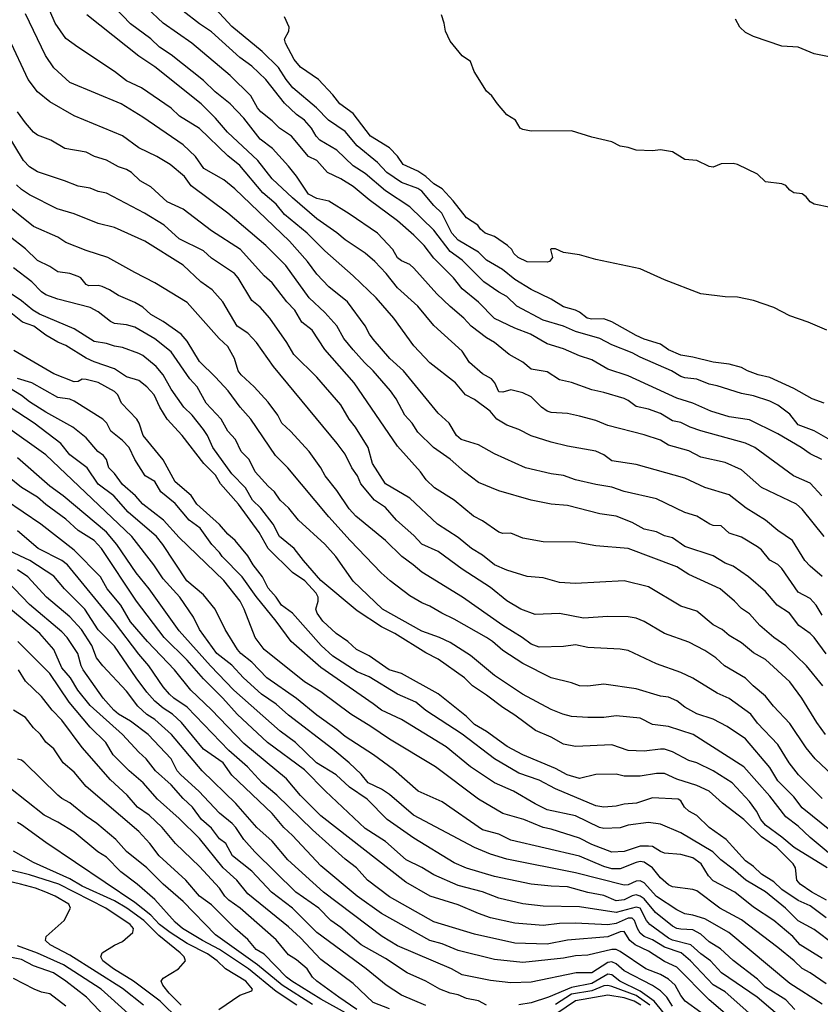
# Model space of a CAD drawing. Header units: metres. Extents: x -51132 to -49532, y -231222 to -229437.
# Tile 321 of 334: x -50186 to -50087, y -229672 to -229550. Entities that reach past the tile are written whole.
import ezdxf

# ---------------------------------------------------------------- set-up
doc = ezdxf.new("R2010")
doc.units = ezdxf.units.M
doc.layers.add('CONTOUR_INDEX', color=1, linetype='Continuous')
doc.layers.add('CONTOUR_INTER', color=3, linetype='Continuous')

msp = doc.modelspace()

# ---------------------------------------------------------------- linework, layer by layer
at = {"layer": 'CONTOUR_INDEX'}
for points, elevation in [([(-50086.62, -229604.76), (-50088.08, -229604.04), (-50089.17, -229603.26), (-50092.08, -229601.56), (-50095.58, -229599.84), (-50098.08, -229599.46), (-50100.36, -229598.76), (-50102.58, -229597.79), (-50104.58, -229597.16), (-50110.58, -229594.39), (-50113.08, -229593.59), (-50115.08, -229592.42), (-50116.58, -229591.94), (-50118.58, -229591.04), (-50120.58, -229590.42), (-50122.63, -229589.26), (-50124.58, -229588.49), (-50127.08, -229587.3), (-50129.08, -229585.27), (-50131.08, -229583.63), (-50132.18, -229582.26), (-50134.58, -229579.86), (-50135.81, -229578.26), (-50137.08, -229576.99), (-50139.08, -229575.23), (-50142.58, -229572.64), (-50144.58, -229570.97), (-50146.08, -229570.05), (-50147.73, -229569.26), (-50149.08, -229567.77), (-50150.08, -229567.25), (-50152.18, -229564.76), (-50153.67, -229563.76), (-50154.58, -229562.86), (-50155.97, -229561.76), (-50156.38, -229561.26), (-50157.21, -229559.76), (-50159.78, -229557.26), (-50164.51, -229553.26), (-50168.04, -229550.76), (-50170.08, -229548.89)], 70), ([(-50084.08, -229555.28), (-50087.58, -229554.55), (-50089.58, -229553.75), (-50091.58, -229553.61), (-50095.08, -229552.44), (-50096.08, -229551.91), (-50096.76, -229551.26), (-50097.32, -229550.26)], 75), ([(-50086.08, -229628.79), (-50087.58, -229626.76), (-50088.08, -229626.25), (-50089.47, -229625.26), (-50090.63, -229623.76), (-50092.15, -229622.76), (-50093.58, -229621.07), (-50095.7, -229619.26), (-50097.58, -229617.96), (-50098.58, -229617.58), (-50100.08, -229616.67), (-50103.58, -229615.51), (-50105.08, -229614.43), (-50106.08, -229614.2), (-50107.08, -229613.69), (-50108.58, -229613.38), (-50110.08, -229612.52), (-50112.08, -229611.75), (-50114.08, -229611.48), (-50118.08, -229610.44), (-50120.08, -229610.29), (-50122.58, -229609.78), (-50126.58, -229608.63), (-50129.08, -229607.58), (-50130.82, -229606.26), (-50132.58, -229604.7), (-50134.65, -229603.26), (-50136.58, -229601.37), (-50137.28, -229600.26), (-50138.18, -229599.26), (-50139.25, -229597.26), (-50139.94, -229596.26), (-50142.08, -229593.77), (-50143.18, -229592.76), (-50144.58, -229591.17), (-50145.73, -229589.76), (-50146.58, -229588.2), (-50148.08, -229586.56), (-50150.02, -229584.76), (-50152.9, -229580.76), (-50155.37, -229578.26), (-50160.06, -229574.26), (-50164.58, -229570.88), (-50165.44, -229569.76), (-50167.18, -229568.26), (-50168.86, -229567.26), (-50171.08, -229566.2), (-50173.08, -229564.71), (-50179.08, -229562.23), (-50182.08, -229560.5), (-50183.58, -229559.28), (-50184.73, -229557.76), (-50187.08, -229552.7)], 65), ([(-50083.08, -229652.66), (-50089.08, -229647.82), (-50090.08, -229646.46), (-50092.08, -229644.51), (-50093.08, -229642.86), (-50096.08, -229639.28), (-50098.33, -229637.76), (-50100.08, -229636.88), (-50102.08, -229636.21), (-50103.58, -229635.37), (-50104.58, -229634.59), (-50105.58, -229634.14), (-50106.58, -229634.01), (-50109.58, -229633.11), (-50113.58, -229632.54), (-50115.58, -229632.79), (-50116.58, -229632.76), (-50117.58, -229632.36), (-50120.1, -229631.76), (-50123.58, -229629.97), (-50126.08, -229628.38), (-50127.35, -229627.26), (-50128.08, -229626.78), (-50132.08, -229624.48), (-50133.61, -229623.76), (-50135.08, -229622.9), (-50136.08, -229622.49), (-50137.58, -229621.6), (-50140, -229619.76), (-50141.1, -229618.76), (-50144.96, -229614.76), (-50147.58, -229611.84), (-50152.63, -229605.76), (-50154.18, -229604.26), (-50157.23, -229599.76), (-50158.53, -229598.26), (-50160.03, -229596.26), (-50161.58, -229594.55), (-50163.58, -229592.61), (-50165.08, -229590.11), (-50165.85, -229589.26), (-50168.08, -229587.68), (-50169.58, -229586.81), (-50170.58, -229585.91), (-50171.58, -229585.31), (-50173.58, -229584.46), (-50174.68, -229583.76), (-50175.58, -229583.36), (-50176.08, -229583.24), (-50177.26, -229583.26), (-50177.58, -229583.1), (-50178.25, -229582.26), (-50178.58, -229582.1), (-50179.58, -229581.75), (-50181.08, -229581.55), (-50182.08, -229580.86), (-50183.58, -229580.15), (-50185.08, -229578.67), (-50187.08, -229577.14)], 60), ([(-50085.08, -229664.79), (-50087.58, -229662.88), (-50089.58, -229661.82), (-50091.14, -229660.26), (-50093.58, -229658.22), (-50096.05, -229656.76), (-50097.58, -229655.41), (-50099.13, -229654.26), (-50100.11, -229653.26), (-50104.08, -229650.94), (-50106.58, -229649.84), (-50108.08, -229649.65), (-50110.58, -229649.96), (-50111.58, -229650.31), (-50113.58, -229650.4), (-50114.1, -229650.26), (-50117.08, -229648.83), (-50120.58, -229648.06), (-50122.08, -229647.35), (-50124.75, -229645.76), (-50127.08, -229644.74), (-50130.06, -229642.76), (-50133.08, -229640.29), (-50138.58, -229636.9), (-50141.08, -229635.77), (-50142.08, -229634.97), (-50148.58, -229630.48), (-50152.25, -229627.26), (-50154.08, -229624.76), (-50156.58, -229621.69), (-50158.29, -229619.26), (-50160.76, -229616.76), (-50161.08, -229616.26), (-50162.03, -229615.26), (-50163.48, -229613.26), (-50164.85, -229612.26), (-50166.58, -229610.19), (-50168.34, -229608.76), (-50169.08, -229607.48), (-50170.29, -229606.76), (-50171.58, -229604.76), (-50172.25, -229603.26), (-50173.08, -229602.38), (-50174.53, -229601.26), (-50175.01, -229600.26), (-50175.53, -229599.76), (-50179.08, -229597.54), (-50179.58, -229597.3), (-50181.08, -229597.09), (-50184.3, -229595.26), (-50186.08, -229594.73)], 55), ([(-50087.58, -229677.27), (-50094.62, -229671.26), (-50099.03, -229668.26), (-50100.38, -229666.76), (-50101.58, -229665.89), (-50102.84, -229664.76), (-50105.08, -229664.2), (-50105.58, -229663.96), (-50107.89, -229662.26), (-50108.33, -229661.76), (-50109.08, -229660.25), (-50109.58, -229660.12), (-50112.08, -229660.77), (-50116.58, -229660.06), (-50121.08, -229660), (-50123.58, -229659.72), (-50126.58, -229659), (-50128.58, -229658.22), (-50131.58, -229657.45), (-50134.58, -229656.12), (-50136.08, -229655.22), (-50138.04, -229654.26), (-50140.58, -229651.99), (-50143.08, -229650.39), (-50147.99, -229645.76), (-50150.58, -229643.12), (-50155.16, -229639.76), (-50158.93, -229636.26), (-50160.69, -229634.26), (-50163.08, -229631.87), (-50165.08, -229629.55), (-50167.95, -229626.76), (-50171.35, -229622.26), (-50175.69, -229615.76), (-50176.58, -229614.77), (-50178.58, -229613.51), (-50180.08, -229612.11), (-50182.58, -229610.32), (-50183.58, -229609.39), (-50185.58, -229608.22), (-50187.08, -229606.99)], 50), ([(-50128.08, -229672.25), (-50129.08, -229671.69), (-50130.58, -229671.42), (-50131.58, -229670.97), (-50132.58, -229670.74), (-50133.84, -229670.26), (-50135.58, -229669.26), (-50137.88, -229668.26), (-50140.58, -229666.47), (-50143.58, -229664.77), (-50146.08, -229662.62), (-50147.33, -229661.76), (-50148.81, -229660.26), (-50151.65, -229658.26), (-50156.73, -229653.26), (-50158.07, -229651.76), (-50159.06, -229650.26), (-50159.54, -229649.76), (-50161.08, -229648.49), (-50163.63, -229645.76), (-50165.88, -229643.76), (-50166.32, -229643.26), (-50167.05, -229641.76), (-50169.93, -229638.76), (-50172.08, -229637.12), (-50173.58, -229636.24), (-50174.16, -229635.76), (-50175.48, -229634.26), (-50177.93, -229630.76), (-50178.2, -229630.26), (-50178.62, -229628.76), (-50179.94, -229626.76), (-50180.58, -229626.08), (-50184.58, -229622.69), (-50187.38, -229619.76)], 45), ([(-50149.58, -229672.14), (-50153.36, -229669.76), (-50156.41, -229667.26), (-50161.58, -229663.53), (-50165.58, -229659.4), (-50168.08, -229657.26), (-50170.06, -229655.26), (-50172.58, -229653.25), (-50173.91, -229651.76), (-50176.27, -229649.76), (-50177.58, -229648.88), (-50179.58, -229647.21), (-50180.58, -229646.68), (-50181.08, -229646.26), (-50185.16, -229642.26), (-50185.58, -229641.95), (-50186.08, -229641.82)], 40), ([(-50170.51, -229672.26), (-50173.08, -229670.18), (-50179.58, -229666.04), (-50182.02, -229664.76), (-50182.6, -229664.26), (-50182.51, -229663.76), (-50180.3, -229661.76), (-50179.5, -229660.26), (-50179.74, -229659.76), (-50181.39, -229658.76), (-50182.56, -229658.26), (-50183.84, -229657.76), (-50185.71, -229657.26), (-50187.58, -229656.82)], 35), ([(-50105.72, -229673.76), (-50107.36, -229671.76), (-50109.08, -229670.49), (-50111.61, -229669.26), (-50112.58, -229668.47), (-50113.08, -229668.4), (-50115.08, -229669.57), (-50117.58, -229670.04), (-50120.43, -229671.26), (-50122.58, -229671.96), (-50124.08, -229672.21)], 45)]:
    msp.add_lwpolyline(points, dxfattribs=dict(at, elevation=elevation))
at = {"layer": 'CONTOUR_INTER'}
for points, elevation in [([(-50086.64, -229609.26), (-50088.08, -229607.69), (-50090.15, -229606.76), (-50094.92, -229603.26), (-50096.08, -229602.72), (-50101.58, -229601.19), (-50102.9, -229600.76), (-50104.08, -229600.18), (-50105.08, -229599.97), (-50106.58, -229599.05), (-50108.08, -229598.51), (-50109.58, -229598.2), (-50110.58, -229597.44), (-50111.08, -229597.22), (-50113.58, -229596.44), (-50115.08, -229596.12), (-50117.58, -229595.22), (-50119.08, -229594.91), (-50120.58, -229593.91), (-50122.58, -229593.57), (-50123.58, -229592.7), (-50125.28, -229591.76), (-50127.11, -229590.26), (-50128.08, -229589.7), (-50129.97, -229588.26), (-50130.88, -229587.26), (-50132.58, -229585.84), (-50134.22, -229584.26), (-50137.08, -229581.08), (-50137.58, -229580.63), (-50138.58, -229580.17), (-50139.08, -229579.81), (-50139.66, -229578.76), (-50141.58, -229576.76), (-50145.08, -229574.34), (-50147.58, -229572.81), (-50149.08, -229572.45), (-50150.08, -229571.91), (-50151.58, -229569.7), (-50152.58, -229568.48), (-50154.56, -229566.26), (-50156.08, -229565.11), (-50158.08, -229562.53), (-50159.78, -229560.76), (-50161.62, -229559.26), (-50163.08, -229557.86), (-50167.08, -229554.68), (-50168.5, -229553.76), (-50169.58, -229552.72), (-50172.08, -229550.87), (-50174.12, -229548.76)], 69), ([(-50086.36, -229597.76), (-50087.81, -229597.26), (-50090.08, -229595.97), (-50093.08, -229594.61), (-50094.49, -229594.26), (-50095.84, -229593.76), (-50096.58, -229593.35), (-50098.08, -229592.94), (-50100.08, -229592.69), (-50102.58, -229592.09), (-50104.08, -229591.86), (-50105.58, -229591.18), (-50106.58, -229590.49), (-50108.58, -229589.87), (-50109.58, -229589.42), (-50112.58, -229587.7), (-50113.58, -229587.36), (-50115.08, -229587.39), (-50115.66, -229587.26), (-50116.58, -229586.54), (-50117.08, -229586.29), (-50118.58, -229585.88), (-50120.08, -229584.91), (-50122.58, -229583.7), (-50124.58, -229582.48), (-50126.12, -229581.26), (-50128.08, -229580.08), (-50129.08, -229579.11), (-50131.58, -229577.61), (-50132.36, -229576.76), (-50133.62, -229574.26), (-50134.58, -229573.34), (-50136.08, -229571.56), (-50136.58, -229571.22), (-50138.58, -229570.47), (-50140.43, -229569.26), (-50141.58, -229568.02), (-50144.08, -229565.94), (-50145.58, -229564.18), (-50147.63, -229562.76), (-50149.12, -229561.26), (-50152.01, -229558.76), (-50152.87, -229557.76), (-50153.81, -229556.26), (-50155.81, -229554.26), (-50159.58, -229551.19), (-50161.58, -229549)], 72), ([(-50086.58, -229624.01), (-50087.34, -229622.76), (-50088.08, -229621.96), (-50089.58, -229621.14), (-50091.58, -229618.22), (-50092.08, -229617.75), (-50093.08, -229617.19), (-50094.08, -229615.92), (-50094.58, -229615.53), (-50096.58, -229614.35), (-50098.08, -229613.87), (-50099.08, -229612.95), (-50100.08, -229612.91), (-50100.47, -229612.76), (-50102.08, -229611.75), (-50103.58, -229611.32), (-50107.08, -229609.61), (-50111.08, -229608.7), (-50112.58, -229608.17), (-50114.58, -229607.85), (-50117.08, -229607.26), (-50118.58, -229606.73), (-50120.08, -229606.54), (-50123.26, -229605.76), (-50127.08, -229604.04), (-50129.08, -229602.95), (-50131.24, -229602.26), (-50131.81, -229601.76), (-50132.69, -229600.26), (-50134.08, -229599), (-50138.33, -229593.76), (-50140.03, -229592.26), (-50142.08, -229589.85), (-50142.56, -229589.26), (-50143.08, -229588.2), (-50145.29, -229585.26), (-50147.58, -229583.4), (-50149.08, -229581.81), (-50150.21, -229580.26), (-50152.46, -229577.76), (-50159.22, -229571.26), (-50160.58, -229570.17), (-50163.05, -229568.76), (-50164.08, -229567.28), (-50165.58, -229565.84), (-50170.58, -229562.39), (-50173.25, -229560.76), (-50179.58, -229558.13), (-50181.58, -229556.29), (-50182.62, -229554.76), (-50185.08, -229549.61)], 66), ([(-50086.58, -229619.22), (-50088.08, -229617.96), (-50088.72, -229617.26), (-50090.28, -229614.76), (-50092.08, -229613.51), (-50093.58, -229612.26), (-50096.01, -229610.76), (-50098.08, -229609.12), (-50101.08, -229608.19), (-50103.58, -229607.05), (-50109.58, -229605.37), (-50112.58, -229604.9), (-50113.58, -229604.16), (-50114.58, -229603.71), (-50118.08, -229603.09), (-50120.08, -229602.62), (-50122.58, -229601.82), (-50124.08, -229601.03), (-50125.58, -229600.5), (-50126.81, -229599.76), (-50127.64, -229598.76), (-50129.58, -229597.32), (-50130.7, -229596.76), (-50131.94, -229595.26), (-50135.08, -229592.79), (-50137.08, -229590.7), (-50139.56, -229587.26), (-50141.73, -229584.76), (-50144.58, -229582.01), (-50148.08, -229578.92), (-50150.24, -229576.76), (-50153.08, -229574.46), (-50154.08, -229573.17), (-50155.74, -229571.76), (-50158.58, -229568.38), (-50160.08, -229567.18), (-50163.58, -229563.8), (-50166.05, -229562.26), (-50167.08, -229561.27), (-50170.75, -229558.76), (-50172.58, -229557.92), (-50174.08, -229556.74), (-50178.62, -229553.76), (-50180.08, -229552.67), (-50181.39, -229550.76), (-50182.07, -229549.26)], 67), ([(-50086.34, -229614.26), (-50089.08, -229610.91), (-50089.77, -229610.26), (-50094.08, -229608.2), (-50096.58, -229606.02), (-50098.58, -229605.1), (-50101.58, -229604.47), (-50103.08, -229603.68), (-50105.58, -229602.96), (-50106.58, -229602.36), (-50108.58, -229601.69), (-50113.08, -229600.56), (-50114.58, -229599.94), (-50116.58, -229599.38), (-50118.08, -229599.05), (-50120.08, -229598.93), (-50120.57, -229598.76), (-50121.29, -229598.26), (-50122.58, -229596.98), (-50123.58, -229596.5), (-50125.08, -229596.11), (-50126.08, -229596.43), (-50126.58, -229596.36), (-50127.05, -229595.26), (-50127.48, -229594.76), (-50128.58, -229594.14), (-50130.18, -229592.76), (-50131.08, -229591.36), (-50134.58, -229588.17), (-50136.58, -229585.8), (-50139.08, -229583.52), (-50140.48, -229581.76), (-50141.89, -229580.26), (-50143.08, -229579.23), (-50145.58, -229577.57), (-50146.58, -229576.72), (-50149.08, -229574.99), (-50152.08, -229572.38), (-50154.58, -229570.01), (-50156.34, -229567.76), (-50160.11, -229564.26), (-50161.58, -229562.51), (-50163.38, -229560.76), (-50169.08, -229556.16), (-50171.08, -229554.86), (-50177.49, -229549.76)], 68), ([(-50085.58, -229602.36), (-50087.58, -229601.2), (-50089.58, -229600.45), (-50090.58, -229599.15), (-50092.08, -229598.03), (-50093.08, -229597.53), (-50095.08, -229596.88), (-50096.58, -229596.59), (-50099.58, -229595.62), (-50100.58, -229595.44), (-50102.08, -229594.83), (-50103.58, -229594.65), (-50104.08, -229594.47), (-50105.2, -229593.76), (-50109.08, -229592.1), (-50110.08, -229591.54), (-50112.58, -229590.56), (-50114.08, -229589.8), (-50117.08, -229588.9), (-50118.58, -229588.24), (-50121.08, -229587.53), (-50124.33, -229585.76), (-50125.58, -229584.58), (-50126.58, -229584.04), (-50128.42, -229582.76), (-50131.08, -229580.11), (-50132.58, -229579), (-50134.58, -229576.37), (-50137.58, -229573.51), (-50140.58, -229571.5), (-50143.08, -229569.37), (-50144.58, -229568.43), (-50146.58, -229566.48), (-50148.71, -229565.26), (-50149.16, -229564.76), (-50149.72, -229563.76), (-50150.58, -229562.76), (-50151.58, -229562.09), (-50153.08, -229560.69), (-50155.38, -229557.76), (-50157.08, -229556.09), (-50158.58, -229555.04), (-50162.08, -229551.86), (-50163.58, -229550.87), (-50165.58, -229549.29)], 71), ([(-50086, -229588.76), (-50088.34, -229587.76), (-50090.58, -229586.97), (-50092.58, -229585.94), (-50095.08, -229585.08), (-50097.08, -229584.68), (-50098.58, -229584.62), (-50101.58, -229584.24), (-50106.08, -229582.54), (-50109.08, -229581.16), (-50114.58, -229579.99), (-50116.58, -229579.45), (-50118.58, -229579.16), (-50119.58, -229578.7), (-50120.08, -229578.67), (-50120.18, -229578.76), (-50119.92, -229579.76), (-50120.31, -229580.26), (-50120.58, -229580.35), (-50123.08, -229580.28), (-50124.16, -229579.76), (-50124.7, -229579.26), (-50124.94, -229578.76), (-50125.49, -229578.26), (-50127.08, -229577.16), (-50128.27, -229576.76), (-50128.85, -229576.26), (-50129.18, -229575.76), (-50130.58, -229574.85), (-50132.19, -229572.76), (-50133.58, -229571.26), (-50134.58, -229570.64), (-50135.58, -229569.76), (-50136.58, -229569.1), (-50138.38, -229568.26), (-50139.08, -229567.22), (-50140.08, -229566.19), (-50142.42, -229564.76), (-50144.58, -229561.96), (-50146.24, -229560.76), (-50147.08, -229559.64), (-50148.86, -229557.76), (-50151.08, -229556.2), (-50151.85, -229555.26), (-50152.94, -229553.26), (-50153.04, -229552.76), (-50152.54, -229551.76), (-50152.47, -229551.26), (-50153.08, -229549.99)], 73), ([(-50085.58, -229573.57), (-50087.58, -229573.17), (-50088.08, -229572.89), (-50088.58, -229572.25), (-50089.08, -229571.89), (-50090.08, -229571.75), (-50090.58, -229571.42), (-50091.08, -229570.87), (-50091.58, -229570.66), (-50093.58, -229570.4), (-50094.58, -229569.46), (-50097.08, -229568.26), (-50097.58, -229568.14), (-50099.08, -229568.18), (-50100.08, -229568.6), (-50100.58, -229568.49), (-50102.08, -229567.76), (-50103.58, -229567.64), (-50105.08, -229566.7), (-50106.58, -229566.44), (-50107.58, -229566.56), (-50109.58, -229566.5), (-50110.58, -229566.16), (-50111.58, -229565.98), (-50112.58, -229565.45), (-50115.08, -229564.88), (-50117.58, -229564.11), (-50122.58, -229564.12), (-50123.58, -229563.94), (-50123.93, -229563.76), (-50124.5, -229562.76), (-50125.58, -229562.11), (-50126.74, -229560.76), (-50127.41, -229559.76), (-50128.08, -229559.19), (-50129.63, -229556.76), (-50130.08, -229555.53), (-50131.08, -229554.82), (-50132.58, -229552.99), (-50133.14, -229551.76), (-50133.32, -229550.76), (-50133.67, -229549.76)], 74), ([(-50086.51, -229632.76), (-50088.55, -229630.26), (-50091.08, -229627.79), (-50092.55, -229626.76), (-50094.3, -229625.26), (-50095.58, -229623.84), (-50096.58, -229623.16), (-50097.42, -229622.26), (-50099.21, -229620.76), (-50103.08, -229618.96), (-50104.58, -229618.03), (-50110.58, -229615.75), (-50114.58, -229615.41), (-50117.08, -229614.99), (-50121.08, -229614.94), (-50123.58, -229614.47), (-50125.08, -229613.86), (-50126.08, -229613.92), (-50126.58, -229613.75), (-50128.58, -229612.34), (-50129.69, -229611.76), (-50132.08, -229609.76), (-50134.5, -229608.26), (-50135.56, -229607.26), (-50136.26, -229606.26), (-50139.08, -229603.08), (-50144.43, -229595.26), (-50148.08, -229591.13), (-50149.65, -229588.76), (-50150.9, -229587.76), (-50151.79, -229586.26), (-50152.76, -229585.26), (-50154.58, -229582.9), (-50155.58, -229582.01), (-50158.52, -229578.76), (-50162.08, -229576.45), (-50165.58, -229573.78), (-50167.58, -229572.88), (-50169.58, -229571.03), (-50170.89, -229570.26), (-50171.97, -229569.26), (-50172.58, -229568.89), (-50173.58, -229568.54), (-50175.08, -229567.71), (-50176.55, -229567.26), (-50177.58, -229566.75), (-50180.23, -229566.26), (-50181.96, -229565.26), (-50183.58, -229564.62), (-50184.08, -229564.25), (-50185.08, -229563.11), (-50186.07, -229561.76)], 64), ([(-50086.19, -229638.76), (-50087.27, -229637.26), (-50089.12, -229634.26), (-50090.61, -229632.26), (-50093.58, -229629.48), (-50095.08, -229628.67), (-50096.58, -229627.42), (-50098.08, -229626.5), (-50098.95, -229625.76), (-50100.08, -229625.18), (-50102.08, -229623.52), (-50104.08, -229622.87), (-50108.08, -229620.49), (-50111.08, -229619.75), (-50117.08, -229620.09), (-50119.08, -229619.97), (-50121.08, -229619.39), (-50123.08, -229619.22), (-50125.58, -229618.42), (-50127.12, -229617.76), (-50128.58, -229616.6), (-50129.93, -229615.76), (-50131.58, -229614.39), (-50134.16, -229612.76), (-50137.58, -229609.53), (-50140.58, -229607.76), (-50142.17, -229605.26), (-50142.71, -229603.26), (-50144.29, -229600.76), (-50145.08, -229599.76), (-50146.08, -229597.99), (-50149.08, -229594.57), (-50151.9, -229591.76), (-50152.77, -229590.26), (-50154.88, -229587.26), (-50156.08, -229585.91), (-50157.08, -229585.07), (-50158.8, -229582.26), (-50159.26, -229581.76), (-50162.08, -229579.85), (-50163.08, -229578.92), (-50166.08, -229577.47), (-50167.95, -229575.76), (-50170.37, -229574.26), (-50175.08, -229571.82), (-50176.08, -229571.61), (-50177.08, -229571.19), (-50178.58, -229570.95), (-50180.24, -229570.26), (-50183.58, -229569.17), (-50184.58, -229568.53), (-50185.31, -229567.76), (-50188.58, -229562.44)], 63), ([(-50081.13, -229647.76), (-50087.48, -229641.76), (-50088.58, -229640.42), (-50090.58, -229637.39), (-50092.59, -229635.26), (-50093.58, -229634), (-50095.12, -229632.76), (-50096.08, -229631.8), (-50098.68, -229630.26), (-50099.75, -229629.26), (-50101.08, -229628.37), (-50103.08, -229627.35), (-50106.08, -229626.26), (-50108.58, -229624.78), (-50109.58, -229624.39), (-50110.58, -229624.2), (-50113.08, -229624.15), (-50116.08, -229624.37), (-50119.08, -229623.79), (-50122.08, -229623.9), (-50123.83, -229623.26), (-50125.58, -229622.23), (-50127.58, -229620.57), (-50131.08, -229618.32), (-50134.08, -229616.12), (-50136.08, -229615.22), (-50137.08, -229614.13), (-50139.21, -229612.26), (-50140.58, -229610.69), (-50141.92, -229609.76), (-50143.62, -229607.76), (-50144.05, -229606.76), (-50144.74, -229605.76), (-50145.58, -229604.1), (-50146.55, -229602.76), (-50154.42, -229593.26), (-50156.54, -229590.26), (-50157.58, -229589.13), (-50158.92, -229588.26), (-50160.7, -229585.26), (-50161.99, -229583.76), (-50163.42, -229582.76), (-50165.58, -229580.69), (-50170.31, -229577.76), (-50174.08, -229576.07), (-50176.08, -229575.57), (-50179.08, -229574.36), (-50181.15, -229573.76), (-50184.58, -229572), (-50185.58, -229571.35), (-50186.19, -229570.76)], 62), ([(-50086.58, -229646.68), (-50089.5, -229643.76), (-50090.67, -229642.26), (-50092.08, -229640.01), (-50094.58, -229637.37), (-50095.43, -229636.26), (-50098.08, -229634.29), (-50099.58, -229633.65), (-50102.58, -229631.81), (-50104.08, -229631.09), (-50107.08, -229630.04), (-50110.58, -229628.36), (-50111.58, -229628.2), (-50115.58, -229627.99), (-50117.08, -229627.67), (-50118.58, -229627.87), (-50121.58, -229627.95), (-50122.58, -229627.59), (-50123.69, -229626.76), (-50126.08, -229625.29), (-50131.04, -229621.76), (-50136.08, -229618.67), (-50137.14, -229617.76), (-50138.57, -229616.76), (-50140.58, -229614.75), (-50144.24, -229611.76), (-50145.08, -229610.86), (-50146.58, -229608.57), (-50148.05, -229606.76), (-50148.58, -229605.76), (-50150.03, -229603.76), (-50152.32, -229601.26), (-50153.4, -229600.26), (-50153.9, -229599.26), (-50155.08, -229597.65), (-50156.79, -229595.76), (-50158.43, -229594.26), (-50158.77, -229593.76), (-50159.23, -229592.26), (-50160.07, -229590.76), (-50161.15, -229589.76), (-50165.08, -229585.32), (-50169.08, -229582.88), (-50171.58, -229581.63), (-50174.88, -229579.76), (-50177.58, -229578.91), (-50180.08, -229577.92), (-50181.08, -229577.26), (-50184.08, -229575.92), (-50188.08, -229572.69)], 61), ([(-50084.08, -229654.83), (-50088.08, -229651.51), (-50089.58, -229650.11), (-50091.08, -229648.96), (-50093.08, -229646.4), (-50096.26, -229642.76), (-50102.53, -229638.76), (-50105.58, -229637.79), (-50107.58, -229637.53), (-50109.08, -229636.73), (-50112.08, -229636.46), (-50113.58, -229636.64), (-50115.58, -229636.64), (-50117.58, -229636.53), (-50118.66, -229636.26), (-50120.08, -229635.66), (-50123.63, -229633.76), (-50127.08, -229631.48), (-50130.08, -229628.98), (-50132.58, -229627.38), (-50133.88, -229626.76), (-50136.08, -229625.98), (-50140.96, -229623.26), (-50144.58, -229619.81), (-50146.72, -229616.76), (-50148.08, -229615.23), (-50151.34, -229612.26), (-50152.52, -229610.76), (-50153.61, -229609.76), (-50154.28, -229608.76), (-50155.08, -229608.04), (-50156.67, -229606.26), (-50157.41, -229604.76), (-50158.42, -229603.76), (-50159.1, -229602.26), (-50160.07, -229601.26), (-50160.89, -229599.76), (-50162.75, -229597.76), (-50163.87, -229595.76), (-50164.76, -229594.76), (-50167.08, -229591.41), (-50169.08, -229589.84), (-50171.58, -229588.38), (-50172.58, -229588.07), (-50174.08, -229587.92), (-50174.58, -229587.68), (-50176.08, -229586.47), (-50177.08, -229585.96), (-50181.08, -229584.91), (-50182.58, -229584.36), (-50183.08, -229584.02), (-50184.29, -229582.76), (-50186.58, -229581.04)], 59), ([(-50085.96, -229655.26), (-50090.05, -229652.76), (-50091.58, -229651.45), (-50093.58, -229649.98), (-50094.19, -229649.26), (-50094.71, -229648.26), (-50095.58, -229647.05), (-50097.7, -229644.76), (-50100.08, -229643.25), (-50102.08, -229642.28), (-50103.08, -229641.96), (-50105.08, -229640.91), (-50106.08, -229640.59), (-50106.58, -229640.56), (-50108.58, -229640.83), (-50110.58, -229640.75), (-50112.58, -229640.03), (-50117.08, -229640.26), (-50118.58, -229639.95), (-50120.08, -229639.09), (-50122.05, -229638.26), (-50124.58, -229636.36), (-50126.08, -229635.43), (-50128.08, -229633.89), (-50129.82, -229632.76), (-50130.82, -229631.76), (-50134.08, -229629.43), (-50135.58, -229628.67), (-50139.42, -229626.26), (-50141.08, -229625.44), (-50144.08, -229623.47), (-50148.58, -229619.7), (-50150.73, -229617.26), (-50151.87, -229615.76), (-50153.66, -229614.26), (-50154.45, -229612.76), (-50155.99, -229610.76), (-50157.03, -229609.76), (-50157.88, -229608.26), (-50159.58, -229606.52), (-50161.9, -229603.26), (-50162.57, -229601.76), (-50163.08, -229601.03), (-50164.49, -229599.26), (-50165.52, -229598.26), (-50167.08, -229596.03), (-50168.08, -229594.29), (-50168.93, -229593.26), (-50170.58, -229591.9), (-50171.08, -229591.63), (-50173.08, -229590.91), (-50174.08, -229590.73), (-50175.08, -229590.38), (-50176.58, -229590.15), (-50179.08, -229588.58), (-50183.33, -229586.76), (-50184.19, -229586.26), (-50185.58, -229585.11), (-50187.08, -229584.1)], 58), ([(-50086.05, -229659.26), (-50087.89, -229658.26), (-50089.3, -229657.26), (-50089.74, -229656.76), (-50089.91, -229655.26), (-50090.16, -229654.76), (-50092.21, -229652.76), (-50094.08, -229651.41), (-50096.28, -229649.26), (-50098.92, -229647.26), (-50100.58, -229645.77), (-50102.08, -229645.05), (-50104.58, -229644.27), (-50106.08, -229643.58), (-50107.08, -229643.57), (-50109.08, -229643.91), (-50111.08, -229643.9), (-50112.08, -229643.68), (-50114.58, -229643.71), (-50116.58, -229644.19), (-50118.12, -229643.76), (-50119.58, -229642.95), (-50123.59, -229641.26), (-50125.53, -229640.26), (-50128.08, -229638.41), (-50129.58, -229637.52), (-50130.58, -229636.55), (-50134.08, -229633.74), (-50138.58, -229631.22), (-50140.14, -229630.76), (-50142.58, -229629.04), (-50144.16, -229628.26), (-50145.24, -229627.26), (-50146.69, -229626.26), (-50148.31, -229624.76), (-50149.01, -229623.76), (-50149.17, -229623.26), (-50148.9, -229622.26), (-50148.91, -229621.76), (-50149.14, -229621.26), (-50150.56, -229619.76), (-50152.08, -229618.71), (-50155.08, -229615.77), (-50156.2, -229613.76), (-50158.76, -229610.26), (-50160.96, -229607.76), (-50161.58, -229606.68), (-50163.04, -229605.26), (-50165.7, -229601.76), (-50167.58, -229599.76), (-50168.48, -229598.26), (-50169.17, -229596.76), (-50170.08, -229595.75), (-50171.08, -229594.96), (-50172.58, -229594.54), (-50174.08, -229593.52), (-50176.58, -229592.68), (-50177.58, -229592.21), (-50180.08, -229590.64), (-50181.08, -229590.23), (-50182.58, -229589.38), (-50184.06, -229588.26), (-50185.43, -229587.76), (-50187.08, -229586.43)], 57), ([(-50086.08, -229661.42), (-50088.08, -229659.95), (-50089.58, -229659.28), (-50091.58, -229657.94), (-50092.58, -229657), (-50094.08, -229656.03), (-50095.08, -229655.08), (-50096.08, -229654.37), (-50098.47, -229651.76), (-50100.55, -229650.26), (-50102.08, -229648.79), (-50103.08, -229648.23), (-50103.62, -229647.76), (-50104.08, -229646.95), (-50104.38, -229646.76), (-50107.58, -229646.6), (-50109.54, -229647.26), (-50111.08, -229647.39), (-50112.08, -229647.62), (-50113.58, -229647.77), (-50114.58, -229647.58), (-50119.58, -229645.48), (-50121.58, -229644.41), (-50124.08, -229643.55), (-50127.08, -229641.76), (-50131.08, -229638.72), (-50135.58, -229635.8), (-50136.83, -229634.76), (-50139.08, -229633.76), (-50142.58, -229631.63), (-50144.08, -229631.02), (-50147.08, -229629.06), (-50148.53, -229627.76), (-50152.06, -229623.76), (-50153.43, -229622.76), (-50154.08, -229621.76), (-50155.08, -229620.65), (-50155.8, -229619.26), (-50156.93, -229617.76), (-50157.58, -229616.65), (-50159.15, -229614.76), (-50160.08, -229613.97), (-50161.08, -229612.78), (-50163.89, -229610.26), (-50164.58, -229609.19), (-50166.58, -229607.49), (-50168.08, -229604.77), (-50170.54, -229601.76), (-50171.03, -229600.26), (-50171.32, -229599.76), (-50173.19, -229597.76), (-50173.66, -229596.76), (-50174.08, -229596.33), (-50176.08, -229595.23), (-50177.58, -229594.84), (-50178.08, -229594.83), (-50178.58, -229595.09), (-50179.08, -229595.12), (-50181.58, -229594.16), (-50186.51, -229591.26)], 56), ([(-50086.58, -229666.47), (-50089.32, -229664.76), (-50090.23, -229663.76), (-50092.58, -229661.75), (-50095.08, -229660.14), (-50097.4, -229658.26), (-50100.08, -229656.86), (-50100.64, -229656.26), (-50101.55, -229654.76), (-50102.58, -229654.02), (-50104.08, -229653.59), (-50106.08, -229653.43), (-50106.58, -229653.25), (-50107.58, -229652.62), (-50108.08, -229652.57), (-50109.08, -229652.58), (-50111.08, -229653.23), (-50112.58, -229653.3), (-50115.08, -229652.36), (-50116.58, -229651.59), (-50120.08, -229650.46), (-50121.08, -229650.27), (-50123.49, -229649.26), (-50126.08, -229648.54), (-50129.08, -229646.78), (-50134.39, -229642.76), (-50140.08, -229639.35), (-50142.37, -229637.76), (-50144.88, -229636.26), (-50148.58, -229633.49), (-50150.58, -229632.25), (-50155.58, -229628.24), (-50156.69, -229626.76), (-50158.03, -229623.26), (-50158.53, -229622.26), (-50160.58, -229619.71), (-50166.08, -229614.39), (-50168.03, -229612.26), (-50170.58, -229610.28), (-50171.46, -229609.26), (-50173.08, -229607.83), (-50174.08, -229606.46), (-50174.76, -229605.76), (-50175.05, -229604.76), (-50175.42, -229604.26), (-50176.13, -229603.76), (-50177.58, -229602.08), (-50179.22, -229600.76), (-50182.58, -229598.88), (-50184.58, -229597.62), (-50185.58, -229596.83), (-50192.28, -229592.76)], 54), ([(-50086.08, -229669.59), (-50088.08, -229668.23), (-50089.08, -229667.71), (-50090.04, -229666.76), (-50092.08, -229665.11), (-50096.58, -229661.67), (-50099.25, -229660.26), (-50102.08, -229658.08), (-50102.58, -229657.92), (-50105.08, -229657.6), (-50105.58, -229657.35), (-50106.58, -229656.49), (-50107.58, -229655.26), (-50108.58, -229654.57), (-50109.08, -229654.48), (-50109.58, -229654.59), (-50111.58, -229655.37), (-50112.58, -229655.37), (-50113.58, -229655.1), (-50116.58, -229653.83), (-50125.08, -229651.85), (-50126.58, -229651.1), (-50128.58, -229650.55), (-50133.58, -229647.08), (-50136.53, -229645.76), (-50139.58, -229643.1), (-50142.07, -229641.26), (-50145.58, -229639), (-50146.58, -229638.13), (-50149.08, -229636.37), (-50151.58, -229634.3), (-50155.23, -229631.76), (-50157.08, -229629.83), (-50158.46, -229628.76), (-50158.89, -229628.26), (-50160.41, -229625.76), (-50161.65, -229623.26), (-50163.08, -229621.5), (-50165.14, -229619.76), (-50168.1, -229615.26), (-50168.88, -229614.26), (-50172.38, -229611.26), (-50174.17, -229609.26), (-50176.08, -229607.79), (-50177.45, -229605.76), (-50179.58, -229604.15), (-50180.69, -229602.76), (-50184, -229600.26), (-50187.08, -229598.22)], 53), ([(-50086.58, -229672.11), (-50090.58, -229669.55), (-50098.13, -229663.26), (-50101.08, -229661.58), (-50102.58, -229661.11), (-50103.58, -229660.94), (-50104.58, -229660.47), (-50107.08, -229658.8), (-50108.58, -229657.11), (-50109.08, -229656.86), (-50109.58, -229656.9), (-50110.58, -229657.34), (-50111.08, -229657.41), (-50117.08, -229655.87), (-50125.58, -229654.19), (-50127.58, -229653.58), (-50129.58, -229652.74), (-50137.11, -229648.76), (-50140.08, -229646.19), (-50141.08, -229645.54), (-50142.7, -229644.76), (-50143.58, -229643.66), (-50145.08, -229642.27), (-50147.08, -229640.58), (-50152.58, -229636.36), (-50154.08, -229634.99), (-50155.9, -229633.76), (-50158.13, -229631.76), (-50159.58, -229630.18), (-50161.44, -229628.76), (-50163.58, -229625.76), (-50164.33, -229624.26), (-50165.99, -229621.76), (-50168.08, -229619.49), (-50169.21, -229617.76), (-50171.94, -229614.26), (-50182.58, -229604.18), (-50187.58, -229600.6)], 52), ([(-50089.96, -229672.76), (-50091.08, -229671.6), (-50093.58, -229670), (-50094.58, -229669.01), (-50097.58, -229666.73), (-50099.17, -229665.26), (-50100.58, -229664.39), (-50101.58, -229663.44), (-50102.58, -229662.91), (-50104.08, -229662.85), (-50104.58, -229662.75), (-50105.08, -229662.48), (-50107.21, -229660.76), (-50108.58, -229659.07), (-50109.08, -229658.74), (-50109.58, -229658.61), (-50110.08, -229658.71), (-50111.08, -229659.21), (-50112.08, -229659.33), (-50113.58, -229658.66), (-50115.58, -229658.29), (-50118.08, -229657.61), (-50120.08, -229657.54), (-50122.58, -229657.26), (-50127.08, -229656.33), (-50130.58, -229655.31), (-50132.08, -229654.65), (-50137.08, -229651.59), (-50140.35, -229649.26), (-50142.85, -229646.76), (-50145.03, -229645.26), (-50146.69, -229643.76), (-50149.12, -229642.26), (-50151.7, -229639.76), (-50153.58, -229638.37), (-50159.33, -229633.26), (-50162.22, -229630.26), (-50166.08, -229625.92), (-50169.78, -229620.76), (-50171.39, -229618.76), (-50173.78, -229615.26), (-50175.08, -229613.75), (-50180.41, -229609.26), (-50182.08, -229608.04), (-50186.08, -229604.53)], 51), ([(-50093.08, -229675.49), (-50098.58, -229670.61), (-50100.08, -229669.72), (-50102.88, -229666.76), (-50104.04, -229665.76), (-50106.08, -229665.08), (-50107.58, -229664.16), (-50108.58, -229663.73), (-50109.08, -229663.34), (-50109.43, -229662.76), (-50109.78, -229661.76), (-50110.08, -229661.49), (-50110.58, -229661.49), (-50112.08, -229662.13), (-50113.08, -229662.31), (-50117.08, -229662.11), (-50119.08, -229662.13), (-50121.08, -229662.38), (-50124.58, -229662.08), (-50127.58, -229661.42), (-50129.08, -229660.91), (-50131.58, -229659.83), (-50135.06, -229658.76), (-50138.08, -229657.01), (-50148.58, -229648.82), (-50151.08, -229646.29), (-50152.82, -229644.26), (-50158.08, -229639.88), (-50162.08, -229635.71), (-50164.63, -229633.26), (-50166.66, -229630.76), (-50170, -229627.26), (-50172.08, -229624.81), (-50173.3, -229622.76), (-50174.97, -229620.76), (-50175.8, -229619.26), (-50179.08, -229615.95), (-50183.2, -229612.76), (-50187.55, -229609.76)], 49), ([(-50095.69, -229675.76), (-50100.58, -229671.58), (-50104.58, -229667.56), (-50106.08, -229666.85), (-50108.08, -229665.56), (-50109.72, -229664.76), (-50110.37, -229664.26), (-50111.08, -229663.15), (-50111.58, -229663.16), (-50113.08, -229663.78), (-50118.08, -229664.19), (-50120.58, -229664.7), (-50124.58, -229664.57), (-50129.58, -229663.47), (-50134.58, -229661.94), (-50140.08, -229658.84), (-50142.78, -229656.76), (-50144.18, -229655.26), (-50145.58, -229654.17), (-50149.58, -229650.57), (-50154, -229646.26), (-50155.82, -229644.76), (-50157.62, -229642.76), (-50159.96, -229640.76), (-50165.08, -229635.38), (-50166.74, -229634.26), (-50167.28, -229633.76), (-50168.08, -229632.86), (-50169.85, -229630.26), (-50171.08, -229628.84), (-50174.08, -229624.87), (-50179.88, -229617.76), (-50180.58, -229617.26), (-50183.51, -229615.76), (-50186.08, -229613.58)], 48), ([(-50101.58, -229673.13), (-50103.53, -229671.76), (-50104.08, -229671.06), (-50104.78, -229669.76), (-50105.58, -229669.01), (-50106.58, -229668.44), (-50108.4, -229667.76), (-50111.58, -229665.6), (-50112.08, -229665.37), (-50112.58, -229665.34), (-50115.58, -229666.07), (-50117.08, -229666.15), (-50118.58, -229666.44), (-50123.58, -229666.95), (-50127.08, -229666.6), (-50131.58, -229665.48), (-50133.58, -229664.66), (-50135.08, -229664.25), (-50141.08, -229660.89), (-50144.08, -229658.76), (-50148.58, -229655.02), (-50152.06, -229651.26), (-50153.13, -229650.26), (-50154.58, -229648.54), (-50159.58, -229643.81), (-50160.65, -229642.26), (-50163.08, -229640.57), (-50165.78, -229637.26), (-50166.89, -229636.26), (-50168.08, -229635.49), (-50169.08, -229634.63), (-50170.08, -229633.51), (-50171.38, -229631.76), (-50174.08, -229627.83), (-50176.08, -229625.8), (-50177.73, -229623.26), (-50180.25, -229620.76), (-50181.58, -229619.19), (-50184.54, -229617.26), (-50187.08, -229616.03)], 47), ([(-50105.08, -229672.35), (-50105.79, -229671.26), (-50106.58, -229670.47), (-50107.58, -229669.79), (-50111.08, -229667.98), (-50112.08, -229667.11), (-50112.58, -229666.87), (-50113.08, -229666.96), (-50115.08, -229668.24), (-50117.02, -229668.26), (-50122.58, -229669.4), (-50125.08, -229669.46), (-50127.58, -229669.18), (-50131.08, -229668.48), (-50132.42, -229667.76), (-50139.08, -229664.92), (-50140.97, -229663.76), (-50148.24, -229658.26), (-50152.66, -229654.26), (-50154.58, -229651.95), (-50156.5, -229650.26), (-50159.08, -229647.31), (-50163.25, -229643.26), (-50167.04, -229638.76), (-50169.08, -229636.92), (-50170.08, -229636.27), (-50171.19, -229635.26), (-50172.58, -229633.4), (-50175.53, -229630.26), (-50176.31, -229629.26), (-50176.87, -229627.76), (-50178.17, -229625.76), (-50179.58, -229624.2), (-50182.5, -229621.76), (-50184.78, -229619.26), (-50186.08, -229618.4)], 46), ([(-50135.58, -229672.3), (-50138.58, -229671.01), (-50140.48, -229669.76), (-50142.98, -229667.76), (-50149.08, -229663.27), (-50152.06, -229660.26), (-50154.68, -229658.26), (-50157.08, -229655.65), (-50159.47, -229653.76), (-50160.33, -229652.26), (-50161.08, -229651.65), (-50162.08, -229650.35), (-50163.32, -229649.26), (-50164.45, -229647.76), (-50165.58, -229646.69), (-50167.08, -229644.99), (-50168.99, -229643.26), (-50170.17, -229641.76), (-50171.08, -229640.95), (-50173.09, -229638.76), (-50177.08, -229635.19), (-50178.62, -229633.26), (-50179.5, -229631.76), (-50180.58, -229630.52), (-50181.58, -229628.26), (-50183.32, -229626.26), (-50186.93, -229623.26)], 44), ([(-50140.08, -229672.68), (-50142.08, -229671.91), (-50144.58, -229669.56), (-50148.58, -229666.58), (-50151.08, -229663.93), (-50152.58, -229662.55), (-50157.58, -229658.46), (-50158.97, -229656.76), (-50160.65, -229655.26), (-50163.58, -229651.61), (-50166.08, -229649.15), (-50168.77, -229646.76), (-50170.53, -229644.76), (-50172.25, -229643.26), (-50174.25, -229641.26), (-50175.13, -229639.76), (-50177.08, -229637.86), (-50179.7, -229634.76), (-50182.08, -229631.23), (-50186.02, -229627.26)], 43), ([(-50144.1, -229672.76), (-50146.33, -229671.26), (-50149.08, -229669.26), (-50149.58, -229668.76), (-50150.24, -229667.76), (-50151.58, -229666.65), (-50152.58, -229666), (-50154.08, -229664.17), (-50158.54, -229660.26), (-50159.93, -229659.26), (-50160.42, -229658.76), (-50161.11, -229657.76), (-50163.58, -229655.1), (-50166.54, -229652.26), (-50168.18, -229650.26), (-50169.81, -229648.76), (-50171.22, -229647.76), (-50172.52, -229646.26), (-50174.58, -229644.36), (-50178.08, -229640.36), (-50180.58, -229636.99), (-50181.8, -229635.76), (-50183.08, -229634.06), (-50185.08, -229632.15), (-50185.95, -229630.76)], 42), ([(-50142.08, -229675.1), (-50148.58, -229671.51), (-50152.15, -229669.26), (-50152.82, -229668.76), (-50155.58, -229665.94), (-50156.58, -229665.35), (-50157.58, -229664.1), (-50159.14, -229662.76), (-50162.08, -229659.82), (-50163.55, -229658.76), (-50165.26, -229656.76), (-50168.56, -229653.76), (-50169.69, -229652.26), (-50171.06, -229650.76), (-50177.58, -229645.21), (-50179.08, -229643.43), (-50180.42, -229642.26), (-50181.58, -229640.55), (-50182.58, -229639.71), (-50183.21, -229638.76), (-50184.08, -229637.95), (-50185.08, -229636.67), (-50186.58, -229635.74)], 41), ([(-50151.55, -229672.26), (-50154.08, -229670.57), (-50157.52, -229667.76), (-50161.08, -229665.36), (-50163.18, -229664.26), (-50165.65, -229662.76), (-50166.58, -229661.97), (-50169.08, -229659.16), (-50171.26, -229657.26), (-50173.3, -229655.76), (-50175.08, -229653.95), (-50176.13, -229653.26), (-50179.08, -229650.84), (-50181.08, -229649.6), (-50182.77, -229648.76), (-50187.13, -229645.26)], 39), ([(-50161.19, -229672.76), (-50158.58, -229671), (-50157.08, -229670.46), (-50157.03, -229670.26), (-50157.83, -229669.26), (-50160.35, -229667.76), (-50161.4, -229666.76), (-50162.58, -229665.88), (-50165.08, -229664.62), (-50167.21, -229663.26), (-50168.53, -229662.26), (-50169.58, -229661.13), (-50171.58, -229659.53), (-50182.58, -229652.13), (-50185.58, -229649.93), (-50186.08, -229649.66)], 38), ([(-50165.84, -229672.26), (-50167.3, -229670.76), (-50168.09, -229669.76), (-50168.3, -229669.26), (-50168.08, -229668.9), (-50166.15, -229667.76), (-50165.31, -229666.76), (-50165.47, -229666.26), (-50165.96, -229665.76), (-50168.58, -229663.63), (-50170.46, -229661.76), (-50172.54, -229660.26), (-50174.08, -229659.35), (-50178.08, -229657.52), (-50179.58, -229656.61), (-50184.08, -229654.61), (-50186.58, -229653.2)], 37), ([(-50166.08, -229674.05), (-50168.43, -229671.76), (-50171.74, -229669.26), (-50174.18, -229667.76), (-50175.5, -229666.76), (-50175.77, -229666.26), (-50175.6, -229665.76), (-50174.08, -229664.83), (-50173.08, -229664.37), (-50171.79, -229663.26), (-50171.71, -229662.76), (-50172.12, -229662.26), (-50175.13, -229660.26), (-50180.96, -229657.26), (-50184.58, -229656.1), (-50187.08, -229655.51)], 36), ([(-50173.58, -229675.41), (-50177.53, -229671.26), (-50180.08, -229669.26), (-50181.61, -229668.26), (-50184.08, -229667.37), (-50185.58, -229666.58), (-50189.58, -229665.79)], 33), ([(-50172.4, -229673.26), (-50175.74, -229670.26), (-50180.39, -229667.26), (-50183.58, -229665.81), (-50186.08, -229664.9)], 34), ([(-50180.08, -229672.36), (-50182.08, -229670.86), (-50183.08, -229670.64), (-50184.02, -229670.26), (-50186.58, -229668.96)], 32), ([(-50107.89, -229672.26), (-50109.58, -229671.05), (-50112.58, -229669.92), (-50113.08, -229669.79), (-50113.58, -229669.85), (-50115.08, -229670.45), (-50117.58, -229670.89), (-50119.58, -229672.16)], 44), ([(-50109.01, -229672.26), (-50109.85, -229671.76), (-50111.08, -229671.33), (-50113.08, -229671.02), (-50117.08, -229671.72), (-50119.38, -229673.26)], 43)]:
    msp.add_lwpolyline(points, dxfattribs=dict(at, elevation=elevation))

doc.saveas('drawing.dxf')
